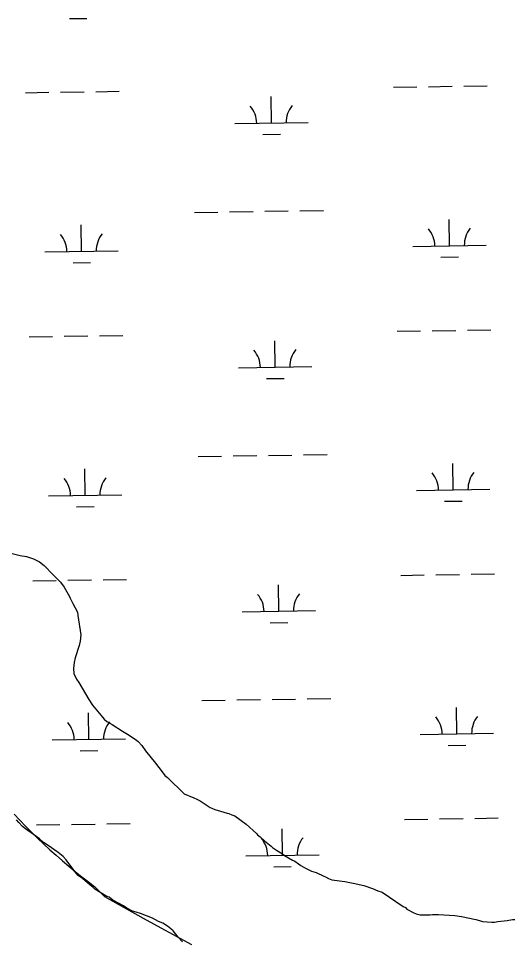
# Model space of a CAD drawing. Extents: x 3807117 to 3845308, y 337856 to 363736.
# Drawn here: x 3838906 to 3839580, y 344169 to 345423 of the extents above; entities that cross this region are included whole.
import ezdxf

# ---------------------------------------------------------------- set-up
doc = ezdxf.new("R2010")
doc.units = 0
for name, color, linetype in [('V-SITE-VEGE', 7, 'Continuous'), ('V-TOPO-SHOR', 7, 'Continuous'), ('V-WETL-SWMP', 7, 'Continuous')]:
    doc.layers.add(name, color=color, linetype=linetype)

msp = doc.modelspace()

# ---------------------------------------------------------------- linework, layer by layer
at = {"layer": 'V-SITE-VEGE'}
for points in [[(3838897, 344693.9), (3838908, 344691.2), (3838916.8, 344689.8), (3838926, 344686.6), (3838934.3, 344682.4), (3838940.8, 344677.4), (3838944.9, 344673.2), (3838949.1, 344668.6), (3838962.9, 344654.8), (3838968, 344647.9), (3838975.4, 344635), (3838976.3, 344632.7), (3838980, 344625.4), (3838986.1, 344613.9), (3838986.5, 344609.2), (3838990.7, 344583), (3838989.8, 344574.2), (3838988.4, 344568.2), (3838982.9, 344551.6), (3838981.6, 344545.2), (3838980.6, 344536.9), (3838981.1, 344530.4), (3838984.8, 344522.6), (3838988, 344518), (3838997.3, 344502.3), (3839001.9, 344495), (3839006.5, 344487.1), (3839022.7, 344467.8), (3839026.4, 344464.6), (3839033.3, 344460.9), (3839047.6, 344451.7), (3839054.5, 344447.6), (3839063.3, 344441.6), (3839066.5, 344439.3), (3839068.8, 344437.5), (3839073.9, 344431.9), (3839079, 344425), (3839092.4, 344408), (3839101.6, 344396), (3839105.3, 344391.4), (3839109, 344388.7), (3839131.6, 344366.1), (3839145, 344360.6), (3839149.1, 344358.8)], [(3839149.1, 344358.8), (3839153.3, 344356.5), (3839167.1, 344347.7), (3839169.4, 344346.8), (3839173.6, 344345), (3839181.4, 344342.7), (3839190.2, 344339.9), (3839192.5, 344339.5), (3839196.6, 344337.6), (3839200.8, 344336.3), (3839216, 344324.8), (3839230.3, 344312.3), (3839231.7, 344310.5), (3839235.4, 344307.7), (3839241.4, 344302.2), (3839250.2, 344294.8), (3839252, 344293), (3839257.6, 344289.3), (3839265.9, 344284.3), (3839268.6, 344282), (3839279.2, 344276), (3839282.5, 344274.6), (3839290.8, 344268.6), (3839297.2, 344265), (3839305.1, 344260.8), (3839311.5, 344259), (3839322.1, 344253.9), (3839324.5, 344253), (3839328.6, 344250.7), (3839333.2, 344248.9), (3839350.7, 344246.6), (3839362.3, 344244.3), (3839376.6, 344241.1), (3839388.5, 344237.4), (3839395.9, 344234.2), (3839401.5, 344232.4), (3839430.5, 344212.6), (3839433.3, 344211.2), (3839435.1, 344208.9), (3839443.9, 344204.3), (3839448.1, 344202.5), (3839453.6, 344201.1), (3839467, 344201.2), (3839470.2, 344201.6), (3839478.5, 344201.6), (3839500.6, 344200.3), (3839509.8, 344198.9), (3839529.2, 344194.8), (3839534.3, 344193.4), (3839538.4, 344192), (3839551.3, 344191.1), (3839555, 344191.1), (3839559.6, 344192.1), (3839572, 344193.5), (3839579.4, 344194.9), (3839582.6, 344194.9)], [(3839129.6, 344164.7), (3839124.1, 344170.2), (3839116.7, 344179.4), (3839113.5, 344182.2), (3839108.8, 344185.9), (3839102.4, 344190), (3839096.9, 344192.3), (3839088.6, 344196.9), (3839072, 344202.9), (3839066, 344205.1), (3839061.3, 344206.5), (3839053.5, 344210.2), (3839048.9, 344213.4), (3839034.6, 344221.2), (3839029.5, 344225.4), (3839026.3, 344226.3), (3839009.7, 344236.4), (3839007.4, 344238.7), (3839003.2, 344242.4), (3838993.1, 344250.7), (3838987.1, 344254.8), (3838983.8, 344258.5), (3838970.9, 344276.4), (3838966.7, 344280.6), (3838959.8, 344286.1), (3838946.4, 344295.8), (3838940, 344299.9), (3838934.4, 344305), (3838926.1, 344310.9), (3838915.5, 344318.3), (3838911.4, 344321.5), (3838906.3, 344327), (3838903.1, 344330.7)]]:
    msp.add_lwpolyline(points, dxfattribs=at)
at = {"layer": 'V-TOPO-SHOR'}
for points in [[(3838899.8, 344338.7), (3838907.6, 344330.3), (3838915.5, 344322), (3838923.6, 344313.9), (3838931.8, 344305.8), (3838940, 344297.9), (3838948.5, 344290.1), (3838957, 344282.5), (3838965.6, 344274.9), (3838974.4, 344267.5), (3838983.2, 344260.3), (3838992.2, 344253.1), (3839001.3, 344246.1), (3839009.9, 344239.6)], [(3839009.9, 344239.6), (3839023.2, 344226.4), (3839049, 344211.9), (3839079.7, 344194.7), (3839110.6, 344177.8), (3839141.5, 344161.1)]]:
    msp.add_lwpolyline(points, dxfattribs=at)
at = {"layer": 'V-WETL-SWMP'}
for p, q in [((3838975.1, 345422.7), (3838999.1, 345423.1)), ((3839417, 345329.3), (3839449, 345329.8)), ((3839465, 345330), (3839497, 345330.5)), ((3839513, 345330.7), (3839545, 345331.2)), ((3838915.2, 345321.8), (3838947.2, 345322.3)), ((3838963.2, 345322.5), (3838995.2, 345323)), ((3839011.2, 345323.2), (3839043.2, 345323.7)), ((3839250.7, 345280.4), (3839250.1, 345316.4)), ((3839200.7, 345279.6), (3839300.7, 345281.1)), ((3839238.9, 345264.8), (3839262.9, 345265.1)), ((3839145.6, 345158.7), (3839177.6, 345159.2)), ((3839193.6, 345159.4), (3839225.6, 345159.9)), ((3839241.6, 345160.2), (3839273.6, 345160.6)), ((3839289.6, 345160.9), (3839321.6, 345161.4)), ((3838991.8, 345105.7), (3838991.3, 345141.7)), ((3839493.7, 345113.2), (3839493.1, 345149.2)), ((3839443.7, 345112.4), (3839543.7, 345113.9)), ((3838941.8, 345104.9), (3839041.8, 345106.4)), ((3838980.1, 345090.1), (3839004, 345090.4)), ((3839481.9, 345097.6), (3839505.9, 345097.9)), ((3838920.1, 344989.1), (3838952.1, 344989.6)), ((3838968.1, 344989.9), (3839000.1, 344990.3)), ((3839016.1, 344990.6), (3839048.1, 344991.1)), ((3839422, 344996.7), (3839454, 344997.1)), ((3839470, 344997.4), (3839502, 344997.9)), ((3839518, 344998.1), (3839550, 344998.6)), ((3839255.7, 344947.7), (3839255.1, 344983.7)), ((3839205.7, 344947), (3839305.6, 344948.5)), ((3839243.9, 344932.1), (3839267.9, 344932.5)), ((3839150.6, 344826.1), (3839182.6, 344826.6)), ((3839198.6, 344826.8), (3839230.6, 344827.3)), ((3839246.6, 344827.5), (3839278.6, 344828)), ((3839294.6, 344828.2), (3839326.6, 344828.7)), ((3839498.7, 344780.5), (3839498.1, 344816.5)), ((3838996.8, 344773), (3838996.3, 344809)), ((3838946.8, 344772.3), (3839046.8, 344773.8)), ((3839448.7, 344779.8), (3839548.6, 344781.3)), ((3839486.9, 344764.9), (3839510.9, 344765.3)), ((3838985, 344757.4), (3839009, 344757.8)), ((3839427, 344664), (3839459, 344664.5)), ((3839475, 344664.7), (3839507, 344665.2)), ((3839523, 344665.5), (3839555, 344665.9)), ((3838925.1, 344656.5), (3838957.1, 344657)), ((3838973.1, 344657.2), (3839005.1, 344657.7)), ((3839021.1, 344657.9), (3839053.1, 344658.4)), ((3839260.6, 344615.1), (3839260.1, 344651.1)), ((3839210.6, 344614.4), (3839310.6, 344615.9)), ((3839248.9, 344599.5), (3839272.9, 344599.9)), ((3839155.6, 344493.4), (3839187.6, 344493.9)), ((3839203.6, 344494.2), (3839235.6, 344494.6)), ((3839251.6, 344494.9), (3839283.6, 344495.4)), ((3839299.6, 344495.6), (3839331.6, 344496.1)), ((3839001.8, 344440.4), (3839001.2, 344476.4)), ((3839503.6, 344447.9), (3839503.1, 344483.9)), ((3839453.6, 344447.2), (3839553.6, 344448.7)), ((3838951.8, 344439.6), (3839051.8, 344441.1)), ((3838990, 344424.8), (3839014, 344425.1)), ((3839491.9, 344432.3), (3839515.9, 344432.7)), ((3838899.8, 344338.7), (3838907.6, 344330.3)), ((3838907.6, 344330.3), (3838915.5, 344322)), ((3838915.5, 344322), (3838923.6, 344313.9)), ((3838930.1, 344323.9), (3838962.1, 344324.4)), ((3838978.1, 344324.6), (3839010.1, 344325.1)), ((3839026.1, 344325.3), (3839058.1, 344325.8)), ((3839432, 344331.4), (3839464, 344331.9)), ((3839480, 344332.1), (3839512, 344332.6)), ((3839528, 344332.8), (3839560, 344333.3)), ((3838923.6, 344313.9), (3838931.8, 344305.8)), ((3839265.6, 344282.5), (3839265.1, 344318.5)), ((3838931.8, 344305.8), (3838940, 344297.9)), ((3838940, 344297.9), (3838948.5, 344290.1)), ((3838948.5, 344290.1), (3838957, 344282.5)), ((3838957, 344282.5), (3838965.6, 344274.9)), ((3838965.6, 344274.9), (3838974.4, 344267.5)), ((3839215.6, 344281.7), (3839315.6, 344283.2)), ((3838974.4, 344267.5), (3838983.2, 344260.3)), ((3838983.2, 344260.3), (3838992.2, 344253.1)), ((3839253.9, 344266.9), (3839277.8, 344267.2)), ((3838992.2, 344253.1), (3839001.3, 344246.1)), ((3839001.3, 344246.1), (3839010, 344239.6)), ((3839010, 344239.6), (3839023.2, 344226.4)), ((3839023.2, 344226.4), (3839049, 344211.9)), ((3839049, 344211.9), (3839079.7, 344194.7)), ((3839079.7, 344194.7), (3839110.6, 344177.8)), ((3839110.6, 344177.8), (3839141.5, 344161.1))]:
    msp.add_line(p, q, dxfattribs=at)
for centre, start, end in [((3839195.4, 345280), 0.0865, 41.6302), ((3839305.9, 345281.7), 140.0865, 181.6302), ((3838936.6, 345105.3), 0.0865, 41.6302), ((3839047, 345107), 140.0865, 181.6302), ((3839438.4, 345112.8), 0.0865, 41.6302), ((3839548.9, 345114.5), 140.0865, 181.6302), ((3839200.4, 344947.4), 0.0865, 41.6302), ((3839310.9, 344949), 140.0865, 181.6302), ((3839443.4, 344780.2), 0.0865, 41.6302), ((3839553.9, 344781.8), 140.0865, 181.6302), ((3838941.6, 344772.7), 0.0865, 41.6302), ((3839052, 344774.3), 140.0865, 181.6302), ((3839205.4, 344614.7), 0.0865, 41.6302), ((3839315.9, 344616.4), 140.0865, 181.6302), ((3838946.5, 344440), 0.0865, 41.6302), ((3839057, 344441.7), 140.0865, 181.6302), ((3839448.4, 344447.6), 0.0865, 41.6302), ((3839558.9, 344449.2), 140.0865, 181.6302), ((3839210.4, 344282.1), 0.0865, 41.6302), ((3839320.8, 344283.8), 140.0865, 181.6302)]:
    msp.add_arc(centre, 35.2, start, end, dxfattribs=at)

doc.saveas('drawing.dxf')
